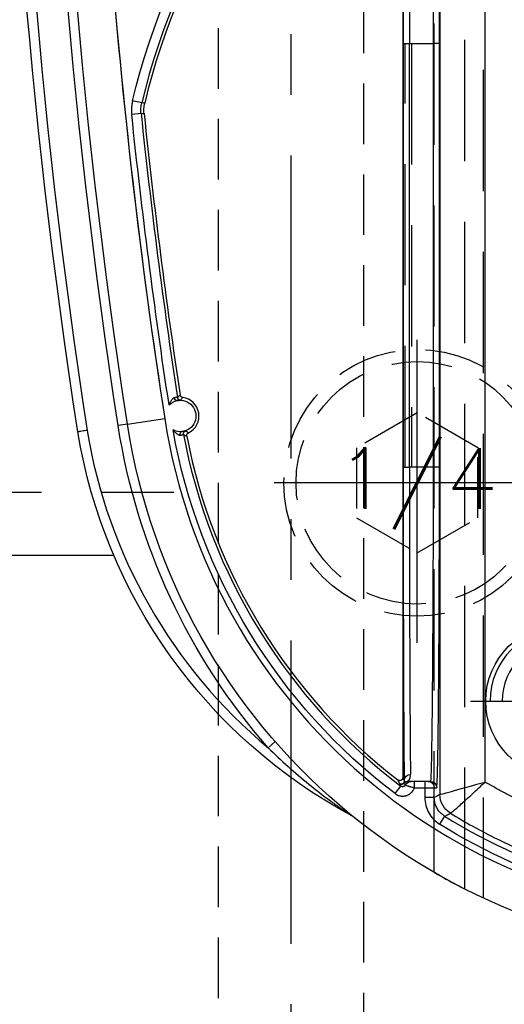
# Model space of a CAD drawing. Extents: x 2651 to 11825, y -3833 to 1075.
# Tile 384 of 656: x 4198 to 4218, y 624 to 665. Entities that reach past the tile are written whole.
import ezdxf
from ezdxf.enums import TextEntityAlignment as Align

# ---------------------------------------------------------------- set-up
doc = ezdxf.new("R2010")
doc.units = 0
doc.header["$LTSCALE"] = 10
for name, pattern in [('CENTER', [2, 1.25, -0.25, 0.25, -0.25]), ('DASHED', [0.75, 0.5, -0.25]), ('HIDDEN', [0.375, 0.25, -0.125])]:
    doc.linetypes.add(name, pattern=pattern)
doc.layers.get('0').update_dxf_attribs({"linetype": 'CONTINUOUS'})
doc.layers.get('Defpoints').update_dxf_attribs({"linetype": 'CONTINUOUS'})
for name, color, linetype in [('1', 7, 'CONTINUOUS'), ('111', 7, 'CONTINUOUS'), ('CEN', 1, 'CENTER'), ('COOL', 150, 'HIDDEN'), ('DIM', 3, 'CONTINUOUS'), ('HIDDEN', 6, 'HIDDEN'), ('PIN', 3, 'CONTINUOUS'), ('TEXT', 4, 'CONTINUOUS')]:
    doc.layers.add(name, color=color, linetype=linetype)
doc.styles.get("Standard").update_dxf_attribs({"font": 'romans.shx'})
doc.dimstyles.new('MM& INCH5', dxfattribs={"dimtxt": 5, "dimasz": 2.5, "dimexe": 1, "dimexo": 0.5, "dimtad": 0, "dimrnd": 1.38778e-17, "dimzin": 9, "dimdsep": 46, "dimtxsty": 'Standard', "dimblk": 'CLOSED', "dimcen": 0, "dimclrd": 3, "dimclre": 3, "dimclrt": 3, "dimazin": 2, "dimtfac": 0.75, "dimtofl": 0, "dimtmove": 0, "dimatfit": 3, "dimfxl": 0, "dimtolj": 1, "dimarcsym": 0})

# ---------------------------------------------------------------- blocks, each defined once
blk = doc.blocks.new('DSD')
at = {"layer": '1', "color": 6, "linetype": 'DASHED'}
for p, q in [((499.908, 528.968), (499.908, 578.104)), ((500.665, 577.737), (500.665, 520.364)), ((501.927, 577.054), (501.927, 528.968)), ((501.705, 542.875), (501.705, 560.35)), ((501.705, 560.35), (501.71, 560.35)), ((502.862, 542.875), (502.862, 560.35)), ((503.121, 560.35), (503.121, 542.875)), ((501.705, 542.875), (501.71, 542.875))]:
    blk.add_line(p, q, dxfattribs=at)
at = {"layer": '1', "color": 252, "linetype": 'Continuous'}
for p, q in [((501.496, 574.742), (501.701, 575.072)), ((501.692, 529.457), (501.692, 573.842)), ((501.923, 573.972), (501.923, 573.563)), ((501.923, 573.972), (502.312, 573.972)), ((502.312, 573.563), (502.312, 573.972)), ((503.542, 573.806), (503.307, 573.496)), ((499.831, 573.329), (499.831, 529.985)), ((501.923, 573.563), (501.825, 573.563)), ((502.312, 573.563), (501.923, 573.563)), ((502.739, 573.563), (502.312, 573.563)), ((502.312, 573.304), (502.312, 573.563)), ((502.739, 573.563), (502.739, 573.304)), ((502.997, 573.304), (502.997, 573.304)), ((508.486, 571.66), (508.779, 571.916)), ((501.71, 560.35), (501.71, 542.875)), ((501.71, 560.35), (501.969, 560.35)), ((501.969, 560.35), (502.947, 560.35)), ((501.969, 542.875), (501.969, 560.35)), ((502.947, 560.35), (502.947, 542.875)), ((503.206, 560.35), (502.947, 560.35)), ((503.206, 542.875), (503.206, 560.35)), ((514.577, 558.576), (513.04, 558.338)), ((514.577, 558.576), (514.961, 558.635)), ((514.015, 545.765), (514.402, 545.806)), ((513.988, 545.333), (514.366, 545.244)), ((501.71, 542.875), (501.969, 542.875)), ((502.947, 542.875), (501.969, 542.875)), ((503.206, 542.875), (502.947, 542.875))]:
    blk.add_line(p, q, dxfattribs=at)
at = {"layer": '1', "color": 7, "linetype": 'Continuous'}
for p, q in [((502.084, 573.304), (502.182, 573.304)), ((502.182, 573.304), (502.312, 573.304)), ((502.312, 573.304), (502.739, 573.304)), ((503.184, 573.383), (503.184, 573.383)), ((503.222, 529.912), (503.222, 573.144))]:
    blk.add_line(p, q, dxfattribs=at)
at = {"layer": '1', "color": 7, "linetype": 'Continuous', "extrusion": (0, 0, -1)}
for centre, radius, start, end in [((-488.973, 554.617), 25.908, 90, 171.2121), ((-505.511, 575.062), 0.389, 298.2789, 308.9697), ((-494.894, 555.327), 22.022, 118.2789, 170.6823), ((-512.4, 558.239), 0.648, 257.9913, 83.582), ((-512.4, 558.239), 0.648, 83.582, 117.2699), ((-258.538, 518.994), 259.08, 171.21206, 188.78794), ((-258.538, 518.994), 261.153, 171.21206, 188.78794), ((-512.4, 558.239), 0.648, 224.5869, 257.9913)]:
    blk.add_arc(centre, radius, start, end, dxfattribs=at)
at = {"layer": '1', "color": 110, "linetype": 'Continuous'}
for centre, radius, start, end in [((488.973, 554.617), 24.354, 8.7879, 90), ((258.538, 518.994), 257.526, 0, 8.78794)]:
    blk.add_arc(centre, radius, start, end, dxfattribs=at)
at = {"layer": '1', "color": 252, "linetype": 'Continuous'}
for centre, radius, start, end in [((488.973, 554.617), 24.354, 8.7879, 90), ((488.973, 554.617), 23.702, 58.1066, 90), ((488.973, 554.617), 23.704, 10.6489, 52.7905), ((494.894, 555.327), 21.633, 9.3224, 50.071), ((258.538, 518.994), 260.764, 351.21206, 8.78754), ((258.538, 518.994), 257.526, 351.21206, 8.78794), ((258.538, 518.994), 256.876, 5.98213, 8.61664), ((487.959, 551.472), 26.743, 305.0137, 346.7286)]:
    blk.add_arc(centre, radius, start, end, dxfattribs=at)
at = {"layer": '1', "color": 252, "linetype": 'Continuous', "extrusion": (0, 0, -1)}
for centre, radius, start, end in [((-488.973, 554.617), 24.091, 90, 121.8934), ((-488.973, 554.617), 24.093, 127.2095, 169.9667), ((-488.973, 554.617), 26.297, 138.866, 171.2121), ((-258.538, 518.994), 259.469, 171.21206, 188.78794), ((-258.538, 518.994), 257.265, 171.32783, 174.01787), ((-487.959, 551.472), 27.132, 193.2714, 234.9863)]:
    blk.add_arc(centre, radius, start, end, dxfattribs=at)
at = {"layer": '1', "color": 7, "linetype": 'Continuous'}
for centre, radius, start, end in [((488.973, 554.617), 23.581, 10.8903, 52.1843), ((512.4, 558.239), 0.772, 116.1921, 262.3356), ((258.538, 518.994), 256.753, 5.9868, 8.59488), ((487.959, 551.472), 26.62, 305.5251, 346.6816)]:
    blk.add_arc(centre, radius, start, end, dxfattribs=at)
at = {"layer": '1', "color": 252, "linetype": 'Continuous', "extrusion": (0, 0, -1)}
for centre, major_axis, ratio, start_param, end_param in [((500.785, 573.842), (-0.443, 0.791), 0.99995, 1.060893, 2.0807), ((500.785, 573.842), (-0.118, -0.899), 0.999771, 3.562012, 4.581812), ((502.084, 573.563), (0, 0.259), 0.999962, 3.141593, 4.712389), ((502.182, 573.563), (0, -0.259), 0.999962, 0, 1.570796), ((502.879, 573.563), (0, 0.259), 0.999963, 2.022596, 3.141593), ((502.902, 573.269), (0.259, 0.005), 0.977776, 0.020814, 1.590695), ((502.984, 573.563), (0, 0.259), 0.999925, 2.300524, 3.141593), ((502.991, 573.547), (0.218, -0.14), 0.998355, 0.160221, 1.001184), ((502.997, 573.563), (0, 0.259), 0.999931, 2.334397, 3.141593), ((502.997, 573.563), (0.005, 0.259), 0.999933, 2.31657, 3.123682), ((503.273, 573.304), (0.116, 0.057), 0.999951, 4.330161, 5.824379), ((503.278, 573.294), (0.118, 0.053), 0.999958, 4.325735, 5.786411), ((512.141, 558.974), (0.065, 0.112), 0.999983, 0.861915, 2.279678), ((512.387, 557.46), (-0.0975, 0.0853), 0.999984, 0.869298, 2.272295)]:
    blk.add_ellipse(centre, major_axis=major_axis, ratio=ratio, start_param=start_param, end_param=end_param, dxfattribs=at)
at = {"layer": '1', "color": 252, "linetype": 'Continuous'}
for centre, start_param, end_param in [((503.149, 560.35), 4.712389, 6.07201), ((503.149, 542.875), 3.278184, 4.712389)]:
    blk.add_ellipse(centre, major_axis=(0, 13.213), ratio=0.004363, start_param=start_param, end_param=end_param, dxfattribs=at)
at = {"layer": '1', "color": 7, "linetype": 'Continuous', "extrusion": (0, 0, -1)}
for centre, major_axis, ratio, start_param, end_param in [((503.281, 573.288), (0.116, 0.057), 0.999951, 4.330388, 5.82471), ((512.313, 559.012), (0.014, -0.129), 0.659067, 4.660995, 6.277384), ((512.562, 557.479), (0.027, -0.127), 0.659458, 3.147397, 4.754006)]:
    blk.add_ellipse(centre, major_axis=major_axis, ratio=ratio, start_param=start_param, end_param=end_param, dxfattribs=at)
at = {"layer": '1', "color": 7, "linetype": 'Continuous'}
for centre, start_param, end_param in [((502.89, 560.35), 4.712389, 6.07201), ((502.89, 542.875), 3.278184, 4.712389)]:
    blk.add_ellipse(centre, major_axis=(0, 12.954), ratio=0.004451, start_param=start_param, end_param=end_param, dxfattribs=at)
at = {"layer": '1', "color": 252, "linetype": 'Continuous'}
for points, knots in [([(501.259, 574.615), (500.953, 574.798), (500.314, 575.179), (499.283, 575.713), (498.144, 576.236), (496.891, 576.727), (495.524, 577.173), (494.043, 577.554), (492.449, 577.849), (490.746, 578.051), (489.574, 578.077), (488.973, 578.091)], [0, 0, 0, 0, 0.082708, 0.172517, 0.269427, 0.373438, 0.484549, 0.602761, 0.728074, 0.860487, 1, 1, 1, 1]), ([(502.312, 573.972), (502.312, 574.082), (502.298, 574.19), (502.243, 574.402), (502.202, 574.506), (502.096, 574.696), (502.03, 574.786), (501.879, 574.944), (501.795, 575.013), (501.701, 575.072)], [0, 0, 0, 0, 0.25, 0.25, 0.5, 0.5, 0.75, 0.75, 1, 1, 1, 1]), ([(501.259, 574.615), (501.255, 574.613), (501.246, 574.61), (501.201, 574.575), (501.126, 574.511), (501.001, 574.405), (500.822, 574.247), (500.603, 574.05), (500.358, 573.825), (500.093, 573.577), (499.916, 573.41), (499.831, 573.329)], [0, 0, 0, 0, 0.084674, 0.168339, 0.249944, 0.371225, 0.500049, 0.615769, 0.750155, 0.878546, 1, 1, 1, 1]), ([(501.496, 574.742), (501.491, 574.739), (501.487, 574.737), (501.462, 574.723), (501.44, 574.712), (501.366, 574.672), (501.313, 574.644), (501.259, 574.615)], [0, 0, 0, 0, 0.053761, 0.053761, 0.326805, 0.326805, 1, 1, 1, 1]), ([(501.496, 574.742), (501.545, 574.707), (501.645, 574.637), (501.765, 574.494), (501.856, 574.331), (501.913, 574.154), (501.92, 574.032), (501.923, 573.972)], [0, 0, 0, 0, 0.195853, 0.3979, 0.6021, 0.804147, 1, 1, 1, 1]), ([(508.779, 571.916), (508.507, 572.176), (507.962, 572.695), (507.101, 573.423), (506.388, 573.974), (505.891, 574.333), (505.652, 574.499), (505.511, 574.596), (505.426, 574.654), (505.377, 574.687), (505.34, 574.711), (505.331, 574.717), (505.327, 574.72)], [0, 0, 0, 0, 0.250029, 0.500054, 0.750068, 0.85008, 0.910086, 0.946085, 0.967709, 0.980612, 0.990462, 1, 1, 1, 1]), ([(501.691, 573.842), (501.68, 573.843), (501.437, 573.779), (500.728, 573.584), (500.276, 573.457), (499.831, 573.329)], [0, 0, 0, 0, 0.5, 0.5, 1, 1, 1, 1]), ([(503.542, 573.806), (503.526, 573.818), (503.509, 573.829), (503.483, 573.845), (503.474, 573.85), (503.46, 573.857), (503.455, 573.859), (503.446, 573.864), (503.423, 573.874), (503.38, 573.89), (503.34, 573.899), (503.31, 573.905), (503.3, 573.906), (503.28, 573.909), (503.27, 573.91), (503.239, 573.911), (503.199, 573.911), (503.158, 573.907), (503.133, 573.902), (503.128, 573.901), (503.118, 573.899), (503.113, 573.898), (503.098, 573.894), (503.069, 573.886), (503.021, 573.869), (502.985, 573.85), (502.958, 573.835), (502.95, 573.829), (502.933, 573.818), (502.908, 573.8), (502.869, 573.767), (502.842, 573.738), (502.825, 573.718), (502.822, 573.714), (502.816, 573.706), (502.807, 573.693), (502.787, 573.664), (502.772, 573.637), (502.758, 573.61), (502.754, 573.601), (502.746, 573.582), (502.743, 573.572), (502.739, 573.563)], [0, 0, 0, 0, 0.0625, 0.0625, 0.09375, 0.09375, 0.109375, 0.109375, 0.125, 0.1875, 0.25, 0.25, 0.28125, 0.28125, 0.3125, 0.3125, 0.375, 0.4375, 0.4375, 0.453125, 0.453125, 0.46875, 0.46875, 0.5, 0.5625, 0.625, 0.625, 0.65625, 0.65625, 0.6875, 0.75, 0.8125, 0.8125, 0.828125, 0.828125, 0.84375, 0.875, 0.9375, 0.9375, 0.96875, 0.96875, 1, 1, 1, 1]), ([(501.969, 560.35), (501.969, 560.63), (501.969, 561.203), (501.97, 562.076), (501.972, 562.974), (501.975, 563.891), (501.978, 564.822), (501.982, 565.759), (501.986, 566.692), (501.992, 567.612), (501.998, 568.508), (502.005, 569.369), (502.012, 570.181), (502.02, 570.932), (502.029, 571.606), (502.039, 572.19), (502.049, 572.669), (502.06, 573.026), (502.072, 573.259), (502.08, 573.289), (502.084, 573.304)], [0, 0, 0, 0, 0.041403, 0.084471, 0.129205, 0.175604, 0.223668, 0.273397, 0.324791, 0.377851, 0.432575, 0.488964, 0.547018, 0.606736, 0.668119, 0.731167, 0.795879, 0.862255, 0.930296, 1, 1, 1, 1]), ([(502.084, 529.921), (502.082, 529.925), (502.077, 529.934), (502.071, 530.005), (502.064, 530.115), (502.058, 530.267), (502.052, 530.458), (502.046, 530.686), (502.041, 530.947), (502.035, 531.241), (502.03, 531.564), (502.025, 531.915), (502.021, 532.29), (502.016, 532.688), (502.012, 533.107), (502.008, 533.544), (502.004, 533.997), (502, 534.464), (501.996, 534.942), (501.993, 535.431), (501.99, 535.928), (501.987, 536.43), (501.985, 536.938), (501.982, 537.448), (501.98, 537.959), (501.978, 538.471), (501.976, 538.981), (501.974, 539.488), (501.973, 539.991), (501.972, 540.489), (501.971, 540.981), (501.97, 541.466), (501.969, 541.943), (501.969, 542.412), (501.969, 542.722), (501.969, 542.875)], [0, 0, 0, 0, 0.038023, 0.075563, 0.112621, 0.149196, 0.185289, 0.2209, 0.256028, 0.290673, 0.324837, 0.358517, 0.391715, 0.424431, 0.456664, 0.488415, 0.519683, 0.550468, 0.580772, 0.610592, 0.63993, 0.668786, 0.697159, 0.72505, 0.752458, 0.779383, 0.805826, 0.831787, 0.857265, 0.88226, 0.906773, 0.930804, 0.954352, 0.977417, 1, 1, 1, 1])]:
    blk.add_open_spline(points, degree=3, knots=knots, dxfattribs=at)
at = {"layer": '1', "color": 7, "linetype": 'Continuous'}
for points, knots in [([(501.929, 577.053), (501.925, 577.056), (501.77, 577.146), (501.296, 577.409), (500.985, 577.575), (500.665, 577.737)], [0, 0, 0, 0, 0.5, 0.5, 1, 1, 1, 1]), ([(503.111, 573.45), (503.106, 573.452), (503.102, 573.454), (503.098, 573.455), (503.093, 573.457), (503.089, 573.459), (503.085, 573.461), (503.08, 573.462), (503.076, 573.464), (503.072, 573.466), (503.067, 573.468), (503.063, 573.469), (503.058, 573.471), (503.037, 573.479), (503.022, 573.484), (503, 573.492), (502.996, 573.493), (502.987, 573.496), (502.973, 573.501), (502.948, 573.508), (502.928, 573.515), (502.911, 573.519), (502.906, 573.521), (502.895, 573.524), (502.889, 573.526), (502.861, 573.533), (502.838, 573.539), (502.807, 573.547), (502.801, 573.548), (502.789, 573.551), (502.783, 573.553), (502.764, 573.557), (502.752, 573.56), (502.739, 573.563)], [0, 0, 0, 0, 0.0625, 0.0625, 0.09375, 0.09375, 0.125, 0.125, 0.25, 0.25, 0.3125, 0.3125, 0.375, 0.375, 0.5, 0.5, 0.53125, 0.53125, 0.5625, 0.625, 0.6875, 0.6875, 0.71875, 0.71875, 0.75, 0.75, 0.875, 0.875, 0.90625, 0.90625, 0.9375, 0.9375, 1, 1, 1, 1]), ([(502.739, 573.304), (502.744, 573.304), (502.749, 573.304), (502.757, 573.304), (502.762, 573.304), (502.773, 573.304), (502.778, 573.304), (502.782, 573.304), (502.787, 573.304), (502.792, 573.304), (502.796, 573.304), (502.801, 573.304), (502.806, 573.304), (502.81, 573.304), (502.815, 573.304), (502.82, 573.304), (502.825, 573.304), (502.829, 573.304), (502.834, 573.304), (502.839, 573.304), (502.843, 573.304), (502.848, 573.304), (502.853, 573.304), (502.857, 573.304), (502.862, 573.304), (502.867, 573.304), (502.871, 573.304), (502.876, 573.304), (502.881, 573.304)], [0, 0, 0, 0, 0.0625, 0.0625, 0.125, 0.125, 0.25, 0.25, 0.3125, 0.3125, 0.375, 0.4375, 0.46875, 0.46875, 0.5, 0.5, 0.625, 0.625, 0.6875, 0.6875, 0.71875, 0.71875, 0.75, 0.875, 0.875, 0.9375, 0.9375, 1, 1, 1, 1]), ([(502.879, 573.304), (502.894, 573.304), (502.91, 573.304), (502.936, 573.304), (502.945, 573.304), (502.963, 573.304), (502.973, 573.304), (502.984, 573.304)], [0, 0, 0, 0, 0.5, 0.5, 0.75, 0.75, 1, 1, 1, 1]), ([(502.991, 573.288), (502.989, 573.284), (502.985, 573.279), (502.977, 573.267), (502.973, 573.26), (502.966, 573.248), (502.963, 573.244), (502.958, 573.235), (502.956, 573.231), (502.948, 573.217), (502.943, 573.206), (502.928, 573.172), (502.918, 573.146), (502.908, 573.101), (502.906, 573.085), (502.902, 573.052), (502.901, 573.034), (502.902, 573.016)], [0, 0, 0, 0, 0.125, 0.125, 0.25, 0.25, 0.3125, 0.3125, 0.375, 0.375, 0.5, 0.5, 0.75, 0.75, 0.875, 0.875, 1, 1, 1, 1]), ([(503.112, 573.45), (503.117, 573.458), (503.122, 573.466), (503.134, 573.481), (503.14, 573.488), (503.152, 573.497), (503.155, 573.5), (503.164, 573.505), (503.168, 573.507), (503.181, 573.513), (503.189, 573.517), (503.199, 573.519), (503.204, 573.52), (503.208, 573.521), (503.215, 573.522), (503.227, 573.523), (503.237, 573.522), (503.242, 573.522), (503.246, 573.521), (503.251, 573.521), (503.263, 573.519), (503.274, 573.515), (503.283, 573.511), (503.287, 573.509), (503.291, 573.507), (503.298, 573.503), (503.304, 573.499), (503.307, 573.496)], [0, 0, 0, 0, 0.125, 0.125, 0.25, 0.25, 0.3125, 0.3125, 0.375, 0.375, 0.5, 0.5, 0.53125, 0.53125, 0.5625, 0.625, 0.6875, 0.6875, 0.71875, 0.71875, 0.75, 0.875, 0.875, 0.90625, 0.90625, 0.9375, 1, 1, 1, 1]), ([(503.177, 573.39), (503.165, 573.4), (503.154, 573.41), (503.132, 573.43), (503.122, 573.44), (503.112, 573.45)], [0, 0, 0, 0, 0.5, 0.5, 1, 1, 1, 1]), ([(503.161, 573.269), (503.16, 573.276), (503.16, 573.282), (503.161, 573.295), (503.163, 573.313), (503.167, 573.328), (503.173, 573.345), (503.176, 573.353), (503.181, 573.365), (503.183, 573.37), (503.184, 573.374)], [0, 0, 0, 0, 0.125, 0.125, 0.25, 0.5, 0.5, 0.75, 0.75, 1, 1, 1, 1]), ([(503.222, 573.144), (503.222, 573.15), (503.223, 573.162), (503.225, 573.174), (503.228, 573.182), (503.229, 573.186), (503.231, 573.191), (503.234, 573.2), (503.239, 573.208), (503.243, 573.214), (503.246, 573.218), (503.248, 573.222), (503.251, 573.226), (503.256, 573.232), (503.265, 573.241), (503.274, 573.248), (503.281, 573.253), (503.285, 573.255), (503.289, 573.258), (503.297, 573.262), (503.306, 573.265), (503.313, 573.268), (503.318, 573.269), (503.322, 573.27), (503.327, 573.271), (503.335, 573.273), (503.347, 573.274), (503.359, 573.274), (503.367, 573.273), (503.372, 573.272), (503.377, 573.271), (503.386, 573.269), (503.394, 573.267), (503.405, 573.262), (503.411, 573.26), (503.421, 573.254), (503.426, 573.25), (503.431, 573.246)], [0, 0, 0, 0, 0.0625, 0.125, 0.125, 0.15625, 0.15625, 0.1875, 0.25, 0.25, 0.28125, 0.28125, 0.3125, 0.3125, 0.375, 0.4375, 0.4375, 0.46875, 0.46875, 0.5, 0.5625, 0.5625, 0.59375, 0.59375, 0.625, 0.625, 0.6875, 0.75, 0.75, 0.78125, 0.78125, 0.8125, 0.875, 0.875, 0.9375, 0.9375, 1, 1, 1, 1]), ([(512.13, 559.073), (512.131, 559.066), (512.132, 559.052), (512.132, 559.038), (512.13, 559.028), (512.129, 559.023), (512.128, 559.017), (512.125, 559.007), (512.121, 558.997), (512.117, 558.988), (512.115, 558.984), (512.111, 558.978), (512.106, 558.969), (512.099, 558.961), (512.092, 558.954), (512.088, 558.951), (512.083, 558.947), (512.075, 558.94), (512.066, 558.935), (512.06, 558.932)], [0, 0, 0, 0, 0.125, 0.25, 0.25, 0.3125, 0.3125, 0.375, 0.5, 0.5, 0.5625, 0.5625, 0.625, 0.75, 0.75, 0.8125, 0.8125, 0.875, 1, 1, 1, 1]), ([(512.397, 559.027), (512.387, 559.026), (512.378, 559.025), (512.364, 559.023), (512.359, 559.023), (512.354, 559.022), (512.35, 559.021), (512.345, 559.02), (512.336, 559.018), (512.32, 559.014), (512.308, 559.011), (512.304, 559.009), (512.299, 559.008), (512.295, 559.007), (512.29, 559.005), (512.286, 559.004), (512.281, 559.002), (512.277, 559.001), (512.273, 558.997), (512.268, 558.998)], [0, 0, 0, 0, 0.125, 0.125, 0.1875, 0.1875, 0.21875, 0.21875, 0.25, 0.375, 0.5, 0.5, 0.5625, 0.5625, 0.625, 0.625, 0.75, 0.875, 1, 1, 1, 1]), ([(512.698, 558.814), (512.695, 558.818), (512.692, 558.821), (512.689, 558.825), (512.686, 558.828), (512.683, 558.832), (512.676, 558.841), (512.671, 558.847), (512.654, 558.866), (512.643, 558.878), (512.62, 558.901), (512.608, 558.913), (512.584, 558.934), (512.571, 558.945), (512.556, 558.957), (512.552, 558.96), (512.546, 558.965), (512.536, 558.972), (512.526, 558.979), (512.506, 558.992), (512.492, 559), (512.476, 559.008), (512.471, 559.01), (512.465, 559.013), (512.461, 559.015), (512.451, 559.018), (512.444, 559.021), (512.43, 559.025), (512.424, 559.026), (512.415, 559.027), (512.411, 559.027), (512.406, 559.028), (512.401, 559.028), (512.397, 559.027)], [0, 0, 0, 0, 0.015625, 0.015625, 0.03125, 0.0625, 0.0625, 0.125, 0.125, 0.25, 0.25, 0.375, 0.375, 0.5, 0.5, 0.53125, 0.53125, 0.5625, 0.625, 0.625, 0.75, 0.75, 0.78125, 0.78125, 0.8125, 0.8125, 0.875, 0.875, 0.9375, 0.9375, 0.96875, 0.96875, 1, 1, 1, 1]), ([(512.186, 558.851), (512.19, 558.852), (512.194, 558.855), (512.199, 558.856), (512.203, 558.857), (512.208, 558.859), (512.212, 558.86), (512.217, 558.861), (512.221, 558.862), (512.239, 558.867), (512.255, 558.871), (512.269, 558.874), (512.274, 558.875), (512.283, 558.876), (512.299, 558.879), (512.316, 558.881), (512.328, 558.883)], [0, 0, 0, 0, 0.125, 0.25, 0.375, 0.375, 0.4375, 0.4375, 0.5, 0.625, 0.75, 0.75, 0.8125, 0.8125, 0.875, 1, 1, 1, 1]), ([(516.241, 558.831), (516.255, 558.833), (516.268, 558.835), (516.282, 558.838), (516.325, 558.844), (516.367, 558.851), (516.406, 558.857), (516.445, 558.864), (516.481, 558.869), (516.511, 558.874), (516.542, 558.879), (516.568, 558.883), (516.586, 558.886), (516.605, 558.889), (516.617, 558.891), (516.621, 558.892), (516.626, 558.892)], [0, 0, 0, 0, 0.067918, 0.067918, 0.067918, 0.282665, 0.282665, 0.282665, 0.497412, 0.497412, 0.497412, 0.712159, 0.712159, 0.712159, 0.926902, 1, 1, 1, 1]), ([(512.646, 557.492), (512.65, 557.493), (512.655, 557.494), (512.659, 557.496), (512.668, 557.499), (512.677, 557.504), (512.685, 557.51), (512.689, 557.513), (512.694, 557.516), (512.697, 557.519), (512.705, 557.526), (512.711, 557.531), (512.727, 557.547), (512.737, 557.558), (512.749, 557.573), (512.752, 557.577), (512.757, 557.583), (512.759, 557.587), (512.766, 557.596), (512.771, 557.603), (512.784, 557.623), (512.792, 557.636), (512.808, 557.665), (512.816, 557.679), (512.827, 557.701), (512.83, 557.708), (512.837, 557.723), (512.84, 557.731), (512.847, 557.746), (512.851, 557.757), (512.857, 557.771), (512.859, 557.777), (512.862, 557.784)], [0, 0, 0, 0, 0.03125, 0.03125, 0.0625, 0.125, 0.125, 0.15625, 0.15625, 0.1875, 0.1875, 0.25, 0.25, 0.375, 0.375, 0.40625, 0.40625, 0.4375, 0.4375, 0.5, 0.5, 0.625, 0.625, 0.75, 0.75, 0.8125, 0.8125, 0.875, 0.875, 0.9375, 0.96875, 1, 1, 1, 1]), ([(512.297, 557.474), (512.304, 557.473), (512.318, 557.47), (512.331, 557.465), (512.34, 557.461), (512.344, 557.458), (512.349, 557.455), (512.358, 557.45), (512.366, 557.443), (512.373, 557.436), (512.376, 557.433), (512.38, 557.428), (512.387, 557.42), (512.392, 557.411), (512.397, 557.402), (512.399, 557.398), (512.401, 557.392), (512.405, 557.382), (512.407, 557.372), (512.408, 557.365)], [0, 0, 0, 0, 0.125, 0.25, 0.25, 0.3125, 0.3125, 0.375, 0.5, 0.5, 0.5625, 0.5625, 0.625, 0.75, 0.75, 0.8125, 0.8125, 0.875, 1, 1, 1, 1]), ([(512.535, 557.606), (512.523, 557.603), (512.512, 557.601), (512.496, 557.598), (512.491, 557.598), (512.481, 557.596), (512.476, 557.596), (512.463, 557.594), (512.446, 557.592), (512.432, 557.592), (512.426, 557.593), (512.422, 557.589), (512.417, 557.593), (512.412, 557.589), (512.408, 557.592), (512.396, 557.586), (512.398, 557.594), (512.385, 557.587), (512.389, 557.59)], [0, 0, 0, 0, 0.125, 0.125, 0.1875, 0.1875, 0.25, 0.25, 0.375, 0.5, 0.5, 0.5625, 0.5625, 0.625, 0.625, 0.75, 0.875, 1, 1, 1, 1]), ([(512.515, 557.48), (512.52, 557.481), (512.524, 557.48), (512.529, 557.48), (512.534, 557.479), (512.538, 557.479), (512.543, 557.479), (512.548, 557.479), (512.552, 557.48), (512.569, 557.48), (512.584, 557.481), (512.59, 557.482), (512.595, 557.483), (512.6, 557.483), (512.604, 557.484), (512.609, 557.484), (512.622, 557.486), (512.637, 557.489), (512.647, 557.492)], [0, 0, 0, 0, 0.125, 0.25, 0.375, 0.375, 0.4375, 0.4375, 0.5, 0.625, 0.75, 0.75, 0.78125, 0.78125, 0.8125, 0.8125, 0.875, 1, 1, 1, 1])]:
    blk.add_open_spline(points, degree=3, knots=knots, dxfattribs=at)
blk.add_rational_spline([(488.925, 576.277), (492.78, 576.276), (496.501, 575.27), (499.831, 573.329)], [1, 0.976931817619, 0.976931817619, 1], degree=3, dxfattribs=at)
for points, degree in [([(501.259, 574.615), (501.259, 574.615), (501.259, 574.615), (501.259, 574.615)], 3), ([(501.692, 573.842), (501.691, 573.842), (501.691, 573.842), (501.691, 573.842)], 3), ([(502.984, 573.304), (502.997, 573.304)], 1), ([(502.997, 573.304), (502.991, 573.288)], 1), ([(503.184, 573.383), (503.177, 573.39)], 1), ([(503.184, 573.374), (503.184, 573.383)], 1), ([(513.891, 545.773), (513.895, 545.737), (513.9, 545.664), (513.897, 545.555), (513.886, 545.447), (513.872, 545.375), (513.863, 545.34)], 3), ([(514.015, 545.765), (514.019, 545.729), (514.024, 545.656), (514.021, 545.548), (514.01, 545.44), (513.996, 545.368), (513.988, 545.333)], 3)]:
    blk.add_open_spline(points, degree=degree, dxfattribs=at)
at = {"layer": '1', "color": 252, "linetype": 'Continuous'}
for points, degree in [([(501.692, 573.842), (501.769, 573.886), (501.846, 573.929), (501.923, 573.972)], 3), ([(503.161, 573.269), (503.181, 573.228), (503.202, 573.186), (503.222, 573.144)], 3), ([(503.352, 573.406), (503.337, 573.436), (503.322, 573.466), (503.307, 573.496)], 3), ([(503.357, 573.397), (503.352, 573.406)], 1), ([(503.36, 573.391), (503.357, 573.397)], 1), ([(503.431, 573.246), (503.407, 573.295), (503.384, 573.343), (503.36, 573.391)], 3), ([(512.269, 558.998), (512.245, 559.011), (512.199, 559.037), (512.153, 559.061), (512.13, 559.073)], 3), ([(512.06, 558.932), (512.102, 558.907), (512.143, 558.88), (512.184, 558.852)], 3), ([(512.389, 557.59), (512.359, 557.549), (512.329, 557.511), (512.297, 557.474)], 3), ([(512.408, 557.365), (512.426, 557.383), (512.462, 557.42), (512.497, 557.46), (512.515, 557.48)], 3), ([(514.015, 545.765), (513.974, 545.768), (513.933, 545.77), (513.891, 545.773)], 3), ([(514.366, 545.244), (514.377, 545.29), (514.395, 545.383), (514.41, 545.523), (514.413, 545.664), (514.407, 545.758), (514.402, 545.806)], 3), ([(513.863, 545.34), (513.905, 545.337), (513.946, 545.335), (513.988, 545.333)], 3)]:
    blk.add_open_spline(points, degree=degree, dxfattribs=at)
for points in [[(501.825, 573.563), (501.757, 573.563), (501.71, 568.09), (501.71, 560.35)], [(501.71, 542.875), (501.71, 535.135), (501.757, 529.662), (501.825, 529.662)]]:
    blk.add_rational_spline(points, [1, 0.804737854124, 0.804737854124, 1], degree=3, dxfattribs=at)
blk = doc.blocks.new('*D116')
at = {"layer": 'Defpoints', "color": 0}
for p in [(4278.684, 927.642), (4278.684, 906.842), (4171.684, 387.642)]:
    blk.add_point(p, dxfattribs=at)
at = {"layer": 'DIM', "color": 3, "lineweight": -2}
blk.add_line((4278.684, 907.342), (4278.684, 927.642), dxfattribs=at)
at = {"layer": 'DIM', "color": 3, "insert": (4278.684, 950.648), "char_height": 5, "attachment_point": 5, "rotation": 90}
blk.add_mtext('\\A1;107 [4.213]', dxfattribs=at)
blk = doc.blocks.new('_Closed')
at = {"color": 0, "linetype": 'ByBlock', "lineweight": -2}
for p, q in [((-1, 0.167), (0, 0)), ((-1, 0.167), (-1, -0.167)), ((0, 0), (-1, -0.167)), ((0, 0), (-1, 0))]:
    blk.add_line(p, q, dxfattribs=at)
blk = doc.blocks.new('*D117')
at = {"layer": 'Defpoints', "color": 0}
for p in [(4291.684, 927.642), (4291.684, 912.642), (4171.684, 387.642)]:
    blk.add_point(p, dxfattribs=at)
at = {"layer": 'DIM', "color": 3, "lineweight": -2}
blk.add_line((4291.684, 913.142), (4291.684, 927.642), dxfattribs=at)
at = {"layer": 'DIM', "color": 3, "insert": (4291.684, 950.648), "char_height": 5, "attachment_point": 5, "rotation": 90}
blk.add_mtext('\\A1;120 [4.724]', dxfattribs=at)
blk = doc.blocks.new('*D118')
at = {"layer": 'Defpoints', "color": 0}
for p in [(4368.684, 927.642), (4368.684, 892.822), (4171.684, 387.642)]:
    blk.add_point(p, dxfattribs=at)
at = {"layer": 'DIM', "color": 3, "lineweight": -2}
blk.add_line((4368.684, 893.322), (4368.684, 927.642), dxfattribs=at)
at = {"layer": 'DIM', "color": 3, "insert": (4368.684, 950.648), "char_height": 5, "attachment_point": 5, "rotation": 90}
blk.add_mtext('\\A1;197 [7.756]', dxfattribs=at)
blk = doc.blocks.new('*D119')
at = {"layer": 'Defpoints', "color": 0}
for p in [(4376.684, 927.642), (4371.684, 807.17), (4171.684, 387.642)]:
    blk.add_point(p, dxfattribs=at)
at = {"layer": 'DIM', "color": 3, "lineweight": -2}
for p, q in [((4376.684, 922.642), (4376.684, 927.642)), ((4371.684, 917.642), (4376.684, 922.642)), ((4371.684, 807.67), (4371.684, 917.642))]:
    blk.add_line(p, q, dxfattribs=at)
at = {"layer": 'DIM', "color": 3, "insert": (4376.684, 951.005), "char_height": 5, "attachment_point": 5, "rotation": 90}
blk.add_mtext('\\A1;200 [7.874]', dxfattribs=at)
blk = doc.blocks.new('*D120')
at = {"layer": 'Defpoints', "color": 0}
for p in [(4411.684, 927.642), (4411.684, 912.642), (4171.684, 387.642)]:
    blk.add_point(p, dxfattribs=at)
at = {"layer": 'DIM', "color": 3, "lineweight": -2}
blk.add_line((4411.684, 913.142), (4411.684, 927.642), dxfattribs=at)
at = {"layer": 'DIM', "color": 3, "insert": (4411.684, 951.005), "char_height": 5, "attachment_point": 5, "rotation": 90}
blk.add_mtext('\\A1;240 [9.449]', dxfattribs=at)
blk = doc.blocks.new('*D121')
at = {"layer": 'Defpoints', "color": 0}
for p in [(4446.684, 927.642), (4446.684, 910.642), (4171.684, 387.642)]:
    blk.add_point(p, dxfattribs=at)
at = {"layer": 'DIM', "color": 3, "lineweight": -2}
blk.add_line((4446.684, 911.142), (4446.684, 927.642), dxfattribs=at)
at = {"layer": 'DIM', "color": 3, "insert": (4446.684, 953.386), "char_height": 5, "attachment_point": 5, "rotation": 90}
blk.add_mtext('\\A1;275 [10.827]', dxfattribs=at)
blk = doc.blocks.new('*D158')
at = {"layer": 'Defpoints', "color": 0}
for p in [(4247.884, 927.642), (4247.884, 766.102), (4171.684, 387.642)]:
    blk.add_point(p, dxfattribs=at)
at = {"layer": 'DIM', "color": 3, "lineweight": -2}
blk.add_line((4247.884, 766.602), (4247.884, 927.642), dxfattribs=at)
at = {"layer": 'DIM', "color": 3, "insert": (4247.884, 943.862), "char_height": 5, "attachment_point": 5, "rotation": 90}
blk.add_mtext('\\A1;76.2 [3]', dxfattribs=at)
blk = doc.blocks.new('*D159')
at = {"layer": 'Defpoints', "color": 0}
for p in [(4239.884, 927.642), (4246.684, 860.062), (4171.684, 387.642)]:
    blk.add_point(p, dxfattribs=at)
at = {"layer": 'DIM', "color": 3, "lineweight": -2}
for p, q in [((4239.884, 922.642), (4239.884, 927.642)), ((4246.684, 917.642), (4239.884, 922.642)), ((4246.684, 860.562), (4246.684, 917.642))]:
    blk.add_line(p, q, dxfattribs=at)
at = {"layer": 'DIM', "color": 3, "insert": (4239.884, 948.624), "char_height": 5, "attachment_point": 5, "rotation": 90}
blk.add_mtext('\\A1;75 [2.953]', dxfattribs=at)
blk = doc.blocks.new('*D160')
at = {"layer": 'Defpoints', "color": 0}
for p in [(4381.212, 797.642), (4473.321, 797.642), (4171.684, 387.642)]:
    blk.add_point(p, dxfattribs=at)
at = {"layer": 'DIM', "color": 3, "lineweight": -2}
blk.add_line((4381.712, 797.642), (4473.321, 797.642), dxfattribs=at)
at = {"layer": 'DIM', "color": 3, "insert": (4499.065, 797.642), "char_height": 5, "attachment_point": 5}
blk.add_mtext('\\A1;410 [16.142]', dxfattribs=at)
blk = doc.blocks.new('*D161')
at = {"layer": 'Defpoints', "color": 0}
for p in [(4274.104, 832.642), (4473.321, 832.642), (4171.684, 387.642)]:
    blk.add_point(p, dxfattribs=at)
at = {"layer": 'DIM', "color": 3, "lineweight": -2}
blk.add_line((4274.604, 832.642), (4473.321, 832.642), dxfattribs=at)
at = {"layer": 'DIM', "color": 3, "insert": (4496.684, 832.642), "char_height": 5, "attachment_point": 5}
blk.add_mtext('\\A1;445 [17.52]', dxfattribs=at)
blk = doc.blocks.new('*D162')
at = {"layer": 'Defpoints', "color": 0}
for p in [(4271.924, 879.642), (4485.526, 879.642), (4171.684, 387.642)]:
    blk.add_point(p, dxfattribs=at)
at = {"layer": 'DIM', "color": 3, "lineweight": -2}
blk.add_line((4272.424, 879.642), (4485.526, 879.642), dxfattribs=at)
at = {"layer": 'DIM', "color": 3, "insert": (4508.889, 879.642), "char_height": 5, "attachment_point": 5}
blk.add_mtext('\\A1;492 [19.37]', dxfattribs=at)
blk = doc.blocks.new('*D163')
at = {"layer": 'Defpoints', "color": 0}
for p in [(4285.884, 899.642), (4485.526, 899.642), (4171.684, 387.642)]:
    blk.add_point(p, dxfattribs=at)
at = {"layer": 'DIM', "color": 3, "lineweight": -2}
blk.add_line((4286.384, 899.642), (4485.526, 899.642), dxfattribs=at)
at = {"layer": 'DIM', "color": 3, "insert": (4511.27, 899.642), "char_height": 5, "attachment_point": 5}
blk.add_mtext('\\A1;512 [20.157]', dxfattribs=at)
blk = doc.blocks.new('*D164')
at = {"layer": 'Defpoints', "color": 0}
for p in [(4266.934, 743.242), (4473.321, 743.242), (4171.684, 387.642)]:
    blk.add_point(p, dxfattribs=at)
at = {"layer": 'DIM', "color": 3, "lineweight": -2}
blk.add_line((4267.434, 743.242), (4473.321, 743.242), dxfattribs=at)
at = {"layer": 'DIM', "color": 3, "insert": (4494.303, 743.242), "char_height": 5, "attachment_point": 5}
blk.add_mtext('\\A1;355.6 [14]', dxfattribs=at)
blk = doc.blocks.new('*D165')
at = {"layer": 'Defpoints', "color": 0}
for p in [(4446.684, 762.642), (4473.321, 762.642), (4171.684, 387.642)]:
    blk.add_point(p, dxfattribs=at)
at = {"layer": 'DIM', "color": 3, "lineweight": -2}
blk.add_line((4447.184, 762.642), (4473.321, 762.642), dxfattribs=at)
at = {"layer": 'DIM', "color": 3, "insert": (4499.065, 762.642), "char_height": 5, "attachment_point": 5}
blk.add_mtext('\\A1;375 [14.764]', dxfattribs=at)
blk = doc.blocks.new('*D166')
at = {"layer": 'Defpoints', "color": 0}
for p in [(4446.684, 719.642), (4473.321, 719.642), (4171.684, 387.642)]:
    blk.add_point(p, dxfattribs=at)
at = {"layer": 'DIM', "color": 3, "lineweight": -2}
blk.add_line((4447.184, 719.642), (4473.321, 719.642), dxfattribs=at)
at = {"layer": 'DIM', "color": 3, "insert": (4499.065, 719.642), "char_height": 5, "attachment_point": 5}
blk.add_mtext('\\A1;332 [13.071]', dxfattribs=at)
blk = doc.blocks.new('*D170')
at = {"layer": 'Defpoints', "color": 0}
for p in [(4446.684, 655.642), (4473.321, 655.642), (4171.684, 387.642)]:
    blk.add_point(p, dxfattribs=at)
at = {"layer": 'DIM', "color": 3, "lineweight": -2}
blk.add_line((4447.184, 655.642), (4473.321, 655.642), dxfattribs=at)
at = {"layer": 'DIM', "color": 3, "insert": (4499.065, 655.642), "char_height": 5, "attachment_point": 5}
blk.add_mtext('\\A1;268 [10.551]', dxfattribs=at)
blk = doc.blocks.new('*D190')
at = {"layer": 'Defpoints', "color": 0}
for p in [(4401.864, 859.642), (4485.526, 859.642), (4171.684, 387.642)]:
    blk.add_point(p, dxfattribs=at)
at = {"layer": 'DIM', "color": 3, "lineweight": -2}
blk.add_line((4402.364, 859.642), (4485.526, 859.642), dxfattribs=at)
at = {"layer": 'DIM', "color": 3, "insert": (4511.27, 859.642), "char_height": 5, "attachment_point": 5}
blk.add_mtext('\\A1;472 [18.583]', dxfattribs=at)
blk = doc.blocks.new('A$C2C2739AE')
at = {"layer": '111', "color": 110, "linetype": 'DASHED'}
blk.add_line((15, 57.62), (32.954, 57.62), dxfattribs=at)
at = {"layer": '111', "color": 110, "linetype": 'Continuous'}
blk.add_line((30.487, 55), (16.746, 55), dxfattribs=at)
blk = doc.blocks.new('*U10', base_point=(1624.618, 1808.955))
for p, q in [((1624.618, 1811.842), (1622.118, 1810.399)), ((1627.118, 1810.398), (1624.618, 1811.842)), ((1622.118, 1810.399), (1622.118, 1807.512)), ((1627.118, 1807.511), (1627.118, 1810.398)), ((1622.118, 1807.512), (1624.618, 1806.068)), ((1624.618, 1806.068), (1627.118, 1807.511))]:
    blk.add_line(p, q)
for radius in [5.5, 5]:
    blk.add_circle((1624.618, 1808.955), radius)
at = {"layer": 'CEN'}
for p, q in [((1624.618, 1815.555), (1624.618, 1802.355)), ((1618.018, 1808.955), (1631.218, 1808.955))]:
    blk.add_line(p, q, dxfattribs=at)
blk = doc.blocks.new('*U6', base_point=(965.4695, 1808.9548))
blk.add_circle((965.4695, 1808.9548), 0.5)
for radius, start, end in [(0.4724, 90, 180), (0.3937, 90, 180), (0.315, 90, 180), (0.2362, 90, 180), (0.1575, 90, 180), (0.0787, 90, 180), (0.0787, 270, 0), (0.1575, 270, 0), (0.2362, 270, 0), (0.315, 270, 0), (0.3937, 270, 0), (0.4724, 270, 0)]:
    blk.add_arc((965.4695, 1808.9548), radius, start, end)
at = {"layer": 'PIN'}
for p, q in [((965.4695, 1809.5548), (965.4695, 1808.3548)), ((964.8695, 1808.9548), (966.0695, 1808.9548))]:
    blk.add_line(p, q, dxfattribs=at)

msp = doc.modelspace()

# ---------------------------------------------------------------- linework, layer by layer
at = {"layer": 'COOL', "color": 1, "linetype": 'CENTER'}
msp.add_line((4209.484, -113.358), (4209.478, 677.374), dxfattribs=at)
at = {"layer": 'COOL'}
msp.add_lwpolyline([(4212.485, -101.64), (4212.478, 675.642), (4209.478, 677.374), (4206.478, 675.642), (4206.485, -101.64)], dxfattribs=at)

# ---------------------------------------------------------------- block references
at = {"layer": 'DIM'}
msp.add_blockref('A$C2C2739AE', (4171.684, 587.642), dxfattribs=at)
at = {"layer": 'DIM', "rotation": 180}
msp.add_blockref('DSD', (4717.309, 1206.636), dxfattribs=at)
at = {"layer": 'HIDDEN', "rotation": 180}
msp.add_blockref('*U10', (4214.684, 645.642), dxfattribs=at)
at = {"layer": 'PIN', "xscale": 6.35, "yscale": 6.35, "zscale": 6.35}
msp.add_blockref('*U6', (4220.684, 636.642), dxfattribs=at)

# ---------------------------------------------------------------- texts
at = {"layer": 'TEXT'}
msp.add_text('1/4', height=2.5, dxfattribs=at).set_placement((4214.684, 645.642), align=Align.MIDDLE)

# ---------------------------------------------------------------- dimensions: what is measured, and where the dimension line sits
at = {"layer": 'DIM'}
for feature_location, offset, dtype, picture, middle in [((4446.684, 910.642), (0, 17), 1, '*D121', (4446.684, 953.386)), ((4371.684, 807.17), (5, 120.472), 1, '*D119', (4376.684, 951.005)), ((4411.684, 912.642), (0, 15), 1, '*D120', (4411.684, 951.005)), ((4278.684, 906.842), (0, 20.8), 1, '*D116', (4278.684, 950.648)), ((4291.684, 912.642), (0, 15), 1, '*D117', (4291.684, 950.648)), ((4368.684, 892.822), (0, 34.82), 1, '*D118', (4368.684, 950.648)), ((4246.684, 860.062), (-6.8, 67.58), 1, '*D159', (4239.884, 948.624)), ((4247.884, 766.102), (0, 161.54), 1, '*D158', (4247.884, 943.862)), ((4285.884, 899.642), (199.642, 0), 0, '*D163', (4511.27, 899.642)), ((4271.924, 879.642), (213.602, 0), 0, '*D162', (4508.889, 879.642)), ((4401.864, 859.642), (83.662, 0), 0, '*D190', (4511.27, 859.642)), ((4274.104, 832.642), (199.217, 0), 0, '*D161', (4496.684, 832.642)), ((4381.212, 797.642), (92.109, 0), 0, '*D160', (4499.065, 797.642)), ((4446.684, 762.642), (26.637, 0), 0, '*D165', (4499.065, 762.642)), ((4266.934, 743.242), (206.387, 0), 0, '*D164', (4494.303, 743.242)), ((4446.684, 719.642), (26.637, 0), 0, '*D166', (4499.065, 719.642)), ((4446.684, 655.642), (26.637, 0), 0, '*D170', (4499.065, 655.642))]:
    dim = msp.add_ordinate_dim(feature_location=feature_location, offset=offset, dtype=dtype, origin=(4171.684, 387.642), dimstyle='MM& INCH5', dxfattribs=at)
    dim.commit()
    dim.dimension.update_dxf_attribs({"geometry": picture, "text_midpoint": middle})

doc.saveas('drawing.dxf')
